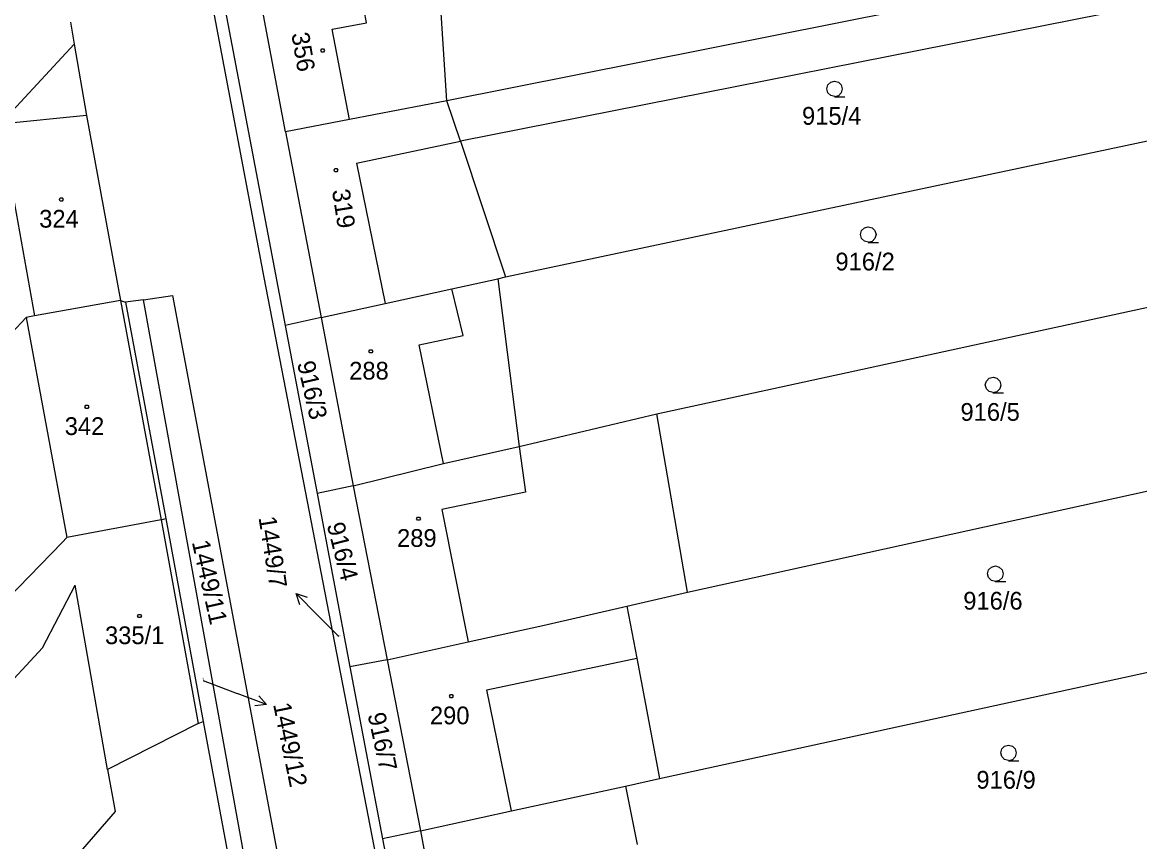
# Model space of a CAD drawing. Extents: x -580630 to -576196, y -1189024 to -1183567.
# Drawn here: x -578204.3 to -578097.2, y -1186357.6 to -1186279.1 of the extents above; entities that cross this region are included whole.
import ezdxf

# ---------------------------------------------------------------- set-up
doc = ezdxf.new("R2010")
doc.units = 0
for name, color, linetype in [('Vrstva 1', 7, 'Continuous'), ('Vrstva 16', 7, 'Continuous'), ('Vrstva 18', 7, 'Continuous'), ('Vrstva 19', 7, 'Continuous'), ('Vrstva 25', 7, 'Continuous'), ('Vrstva 4', 7, 'Continuous')]:
    doc.layers.add(name, color=color, linetype=linetype)

msp = doc.modelspace()

# ---------------------------------------------------------------- linework, layer by layer
at = {"layer": 'Vrstva 1'}
for p, q in [((-578181.13, -1186303.55), (-578202.4, -1186191.42)), ((-578201.3, -1186191.03), (-578180.06, -1186303.25)), ((-578163.63, -1186286.62), (-578164.49, -1186272.97)), ((-578097.32, -1186273.41), (-578163.63, -1186286.62)), ((-578179.1, -1186289.58), (-578181.58, -1186276.46)), ((-578094.66, -1186277.09), (-578162.33, -1186290.47)), ((-578199.7, -1186279.09), (-578199.34, -1186281.18)), ((-578206.45, -1186288.85), (-578199.34, -1186281.18)), ((-578199.34, -1186281.18), (-578198.18, -1186288.04)), ((-578163.63, -1186286.62), (-578172.96, -1186288.4)), ((-578162.33, -1186290.47), (-578163.63, -1186286.62)), ((-578198.18, -1186288.04), (-578194.91, -1186305.75)), ((-578172.96, -1186288.4), (-578179.1, -1186289.58)), ((-578158.01, -1186303.5), (-578088.55, -1186288.76)), ((-578179.1, -1186289.58), (-578175.67, -1186307.38)), ((-578162.33, -1186290.47), (-578158.01, -1186303.5)), ((-578167.31, -1186375.02), (-578181.13, -1186303.55)), ((-578180.06, -1186303.25), (-578179.13, -1186308.14)), ((-578163.13, -1186304.63), (-578158.74, -1186303.66)), ((-578158.74, -1186303.66), (-578158.01, -1186303.5)), ((-578158.74, -1186303.66), (-578156.68, -1186319.73)), ((-578143.49, -1186316.61), (-578083.05, -1186303.48)), ((-578169.55, -1186306.04), (-578163.13, -1186304.63)), ((-578194.91, -1186305.75), (-578203.15, -1186307.23)), ((-578194.91, -1186305.75), (-578194.42, -1186305.91)), ((-578192.71, -1186305.69), (-578194.42, -1186305.91)), ((-578194.42, -1186305.91), (-578190.58, -1186326.64)), ((-578192.71, -1186305.69), (-578189.94, -1186305.27)), ((-578179.62, -1186377.88), (-578192.71, -1186305.69)), ((-578189.94, -1186305.27), (-578176.4, -1186377.26)), ((-578175.67, -1186307.38), (-578169.55, -1186306.04)), ((-578203.96, -1186307.38), (-578211.38, -1186315.32)), ((-578203.15, -1186307.23), (-578203.96, -1186307.38)), ((-578175.67, -1186307.38), (-578179.13, -1186308.14)), ((-578179.13, -1186308.14), (-578176.07, -1186324.26)), ((-578175.67, -1186307.38), (-578172.59, -1186323.5)), ((-578156.68, -1186319.73), (-578143.49, -1186316.61)), ((-578140.56, -1186333.69), (-578143.49, -1186316.61)), ((-578163.96, -1186321.37), (-578156.68, -1186319.73)), ((-578140.56, -1186333.69), (-578078.25, -1186319.99)), ((-578172.59, -1186323.5), (-578163.96, -1186321.37)), ((-578172.59, -1186323.5), (-578176.07, -1186324.26)), ((-578176.07, -1186324.26), (-578172.92, -1186340.86)), ((-578172.59, -1186323.5), (-578169.34, -1186340.19)), ((-578191.02, -1186326.76), (-578200.06, -1186328.47)), ((-578191.02, -1186326.76), (-578190.58, -1186326.64)), ((-578190.58, -1186326.64), (-578186.98, -1186346.1)), ((-578200.51, -1186328.94), (-578200.06, -1186328.47)), ((-578205.73, -1186334.33), (-578200.51, -1186328.94)), ((-578146.37, -1186335.03), (-578140.56, -1186333.69)), ((-578154.42, -1186336.88), (-578146.37, -1186335.03)), ((-578146.37, -1186335.03), (-578145.42, -1186340.01)), ((-578161.59, -1186338.47), (-578154.42, -1186336.88)), ((-578143.23, -1186351.57), (-578076.03, -1186336.92)), ((-578169.34, -1186340.19), (-578161.59, -1186338.47)), ((-578169.34, -1186340.19), (-578172.92, -1186340.86)), ((-578169.34, -1186340.19), (-578166.16, -1186356.57)), ((-578145.42, -1186340.01), (-578143.23, -1186351.57)), ((-578172.92, -1186340.86), (-578169.79, -1186357.32)), ((-578187.46, -1186346.3), (-578196.16, -1186350.7)), ((-578187.46, -1186346.3), (-578186.98, -1186346.1)), ((-578186.98, -1186346.1), (-578181.06, -1186378.03)), ((-578196.16, -1186350.7), (-578195.43, -1186354.71)), ((-578146.5, -1186352.28), (-578143.23, -1186351.57)), ((-578157.42, -1186354.66), (-578146.5, -1186352.28)), ((-578146.5, -1186352.28), (-578145.37, -1186357.89)), ((-578195.43, -1186354.71), (-578203.91, -1186364.47)), ((-578166.16, -1186356.57), (-578157.42, -1186354.66)), ((-578166.16, -1186356.57), (-578169.79, -1186357.32)), ((-578169.79, -1186357.32), (-578166.64, -1186373.91)), ((-578166.16, -1186356.57), (-578163.04, -1186373.05))]:
    msp.add_line(p, q, dxfattribs=at)
at = {"layer": 'Vrstva 16'}
for p, q in [((-578178.07, -1186333.838), (-578175.95, -1186335.96)), ((-578173.97, -1186337.94), (-578175.95, -1186335.96)), ((-578187, -1186342.15), (-578183.71, -1186343.4)), ((-578180.905, -1186344.464), (-578183.71, -1186343.4))]:
    msp.add_line(p, q, dxfattribs=at)
for points in [[(-578177.717, -1186334.899), (-578178.07, -1186333.838), (-578177.01, -1186334.192)], [(-578181.663, -1186343.641), (-578180.905, -1186344.464), (-578182.017, -1186344.577)]]:
    msp.add_lwpolyline(points, dxfattribs=at)
at = {"layer": 'Vrstva 25'}
for points in [[(-578175.44, -1186281.65), (-578175.35, -1186281.8), (-578175.44, -1186281.95), (-578175.62, -1186281.95), (-578175.71, -1186281.8), (-578175.62, -1186281.65)], [(-578174.17, -1186293.11), (-578174.08, -1186293.26), (-578174.17, -1186293.41), (-578174.35, -1186293.41), (-578174.44, -1186293.26), (-578174.35, -1186293.11)], [(-578200.5, -1186295.92), (-578200.41, -1186296.07), (-578200.5, -1186296.22), (-578200.68, -1186296.22), (-578200.77, -1186296.07), (-578200.68, -1186295.92)], [(-578170.82, -1186310.48), (-578170.73, -1186310.63), (-578170.82, -1186310.78), (-578171, -1186310.78), (-578171.09, -1186310.63), (-578171, -1186310.48)], [(-578198.05, -1186315.79), (-578197.96, -1186315.94), (-578198.05, -1186316.09), (-578198.23, -1186316.09), (-578198.32, -1186315.94), (-578198.23, -1186315.79)], [(-578166.25, -1186326.51), (-578166.16, -1186326.66), (-578166.25, -1186326.81), (-578166.43, -1186326.81), (-578166.52, -1186326.66), (-578166.43, -1186326.51)], [(-578193, -1186335.83), (-578192.91, -1186335.98), (-578193, -1186336.13), (-578193.18, -1186336.13), (-578193.27, -1186335.98), (-578193.18, -1186335.83)], [(-578163.1, -1186343.51), (-578163.01, -1186343.66), (-578163.1, -1186343.81), (-578163.28, -1186343.81), (-578163.37, -1186343.66), (-578163.28, -1186343.51)]]:
    msp.add_lwpolyline(points, close=True, dxfattribs=at)
for points in [[(-578126.44, -1186286.21), (-578126.82, -1186286.11), (-578127.09, -1186285.84), (-578127.19, -1186285.47), (-578127.09, -1186285.1), (-578126.82, -1186284.83), (-578126.45, -1186284.73), (-578126.08, -1186284.83), (-578125.81, -1186285.1), (-578125.71, -1186285.48), (-578125.81, -1186285.86), (-578126.08, -1186286.13), (-578126.46, -1186286.23), (-578125.46, -1186286.23)], [(-578123.21, -1186300.17), (-578123.59, -1186300.07), (-578123.86, -1186299.8), (-578123.96, -1186299.43), (-578123.86, -1186299.06), (-578123.59, -1186298.79), (-578123.22, -1186298.69), (-578122.85, -1186298.79), (-578122.58, -1186299.06), (-578122.48, -1186299.44), (-578122.58, -1186299.82), (-578122.85, -1186300.09), (-578123.23, -1186300.19), (-578122.23, -1186300.19)], [(-578111.25, -1186314.58), (-578111.63, -1186314.48), (-578111.9, -1186314.21), (-578112, -1186313.84), (-578111.9, -1186313.47), (-578111.63, -1186313.2), (-578111.26, -1186313.1), (-578110.89, -1186313.2), (-578110.62, -1186313.47), (-578110.52, -1186313.85), (-578110.62, -1186314.23), (-578110.89, -1186314.5), (-578111.27, -1186314.6), (-578110.27, -1186314.6)], [(-578111.03, -1186332.67), (-578111.41, -1186332.57), (-578111.68, -1186332.3), (-578111.78, -1186331.93), (-578111.68, -1186331.56), (-578111.41, -1186331.29), (-578111.04, -1186331.19), (-578110.67, -1186331.29), (-578110.4, -1186331.56), (-578110.3, -1186331.94), (-578110.4, -1186332.32), (-578110.67, -1186332.59), (-578111.05, -1186332.69), (-578110.05, -1186332.69)], [(-578109.77, -1186349.83), (-578110.15, -1186349.73), (-578110.42, -1186349.46), (-578110.52, -1186349.09), (-578110.42, -1186348.72), (-578110.15, -1186348.45), (-578109.78, -1186348.35), (-578109.41, -1186348.45), (-578109.14, -1186348.72), (-578109.04, -1186349.1), (-578109.14, -1186349.48), (-578109.41, -1186349.75), (-578109.79, -1186349.85), (-578108.79, -1186349.85)]]:
    msp.add_lwpolyline(points, dxfattribs=at)
at = {"layer": 'Vrstva 4'}
for p, q in [((-578171.32, -1186279.13), (-578172.19, -1186274.61)), ((-578174.61, -1186279.76), (-578171.32, -1186279.13)), ((-578172.96, -1186288.4), (-578174.61, -1186279.76)), ((-578198.18, -1186288.04), (-578206.45, -1186288.85)), ((-578172.3, -1186292.58), (-578162.33, -1186290.47)), ((-578172.3, -1186292.58), (-578169.55, -1186306.04)), ((-578205.24, -1186295.61), (-578203.15, -1186307.23)), ((-578162.06, -1186309.12), (-578163.13, -1186304.63)), ((-578194.91, -1186305.75), (-578191.02, -1186326.76)), ((-578203.96, -1186307.38), (-578200.06, -1186328.47)), ((-578166.28, -1186310.01), (-578162.06, -1186309.12)), ((-578163.96, -1186321.37), (-578166.28, -1186310.01)), ((-578156.68, -1186319.73), (-578156.07, -1186324.13)), ((-578156.07, -1186324.13), (-578164.09, -1186325.78)), ((-578164.09, -1186325.78), (-578161.59, -1186338.47)), ((-578191.02, -1186326.76), (-578187.46, -1186346.3)), ((-578202.38, -1186339.02), (-578199.26, -1186333.03)), ((-578196.16, -1186350.7), (-578199.26, -1186333.03)), ((-578217.36, -1186355.17), (-578202.38, -1186339.02)), ((-578159.78, -1186343.05), (-578145.42, -1186340.01)), ((-578157.42, -1186354.66), (-578159.78, -1186343.05))]:
    msp.add_line(p, q, dxfattribs=at)

# ---------------------------------------------------------------- texts
at = {"layer": 'Vrstva 16'}
for s, rotation, p in [('1449/7', 278.97315, (-578181.682, -1186326.548)), ('1449/12', 281.55146, (-578180.287, -1186344.445))]:
    msp.add_text(s, height=1.7, rotation=rotation, dxfattribs=at).set_placement(p)
at = {"layer": 'Vrstva 18'}
for s, height, p in [('915/4', 1.7, (-578129.572, -1186288.91)), ('916/2', 1.7, (-578126.369, -1186302.87)), ('916/5', 1.7, (-578114.382, -1186317.28)), ('916/6', 1.7, (-578114.115, -1186335.37)), ('1449/7', 0.1, (-578174.19, -1186337.94)), ('916/9', 1.7, (-578112.855, -1186352.53))]:
    msp.add_text(s, height=height, dxfattribs=at).set_placement(p)
for s, height, rotation, p in [('916/3', 1.7, 282.98386, (-578177.993, -1186311.749)), ('916/4', 1.7, 284.41625, (-578175.148, -1186327.242)), ('1449/11', 1.7, 282.52549, (-578188.077, -1186328.902)), ('1449/12', 0.1, 277.82724, (-578187.034, -1186341.906)), ('916/7', 1.7, 282.3536, (-578171.231, -1186345.426))]:
    msp.add_text(s, height=height, rotation=rotation, dxfattribs=at).set_placement(p)
at = {"layer": 'Vrstva 19'}
for s, rotation, p in [('356', 279.54611, (-578178.536, -1186280.191)), ('319', 278.85856, (-578174.641, -1186295.197))]:
    msp.add_text(s, height=1.7, rotation=rotation, dxfattribs=at).set_placement(p)
for s, p in [('324', (-578202.705, -1186298.77)), ('288', (-578172.985, -1186313.33)), ('342', (-578200.255, -1186318.64)), ('289', (-578168.395, -1186329.36)), ('335/1', (-578196.396, -1186338.68)), ('290', (-578165.245, -1186346.36))]:
    msp.add_text(s, height=1.7, dxfattribs=at).set_placement(p)

doc.saveas('drawing.dxf')
